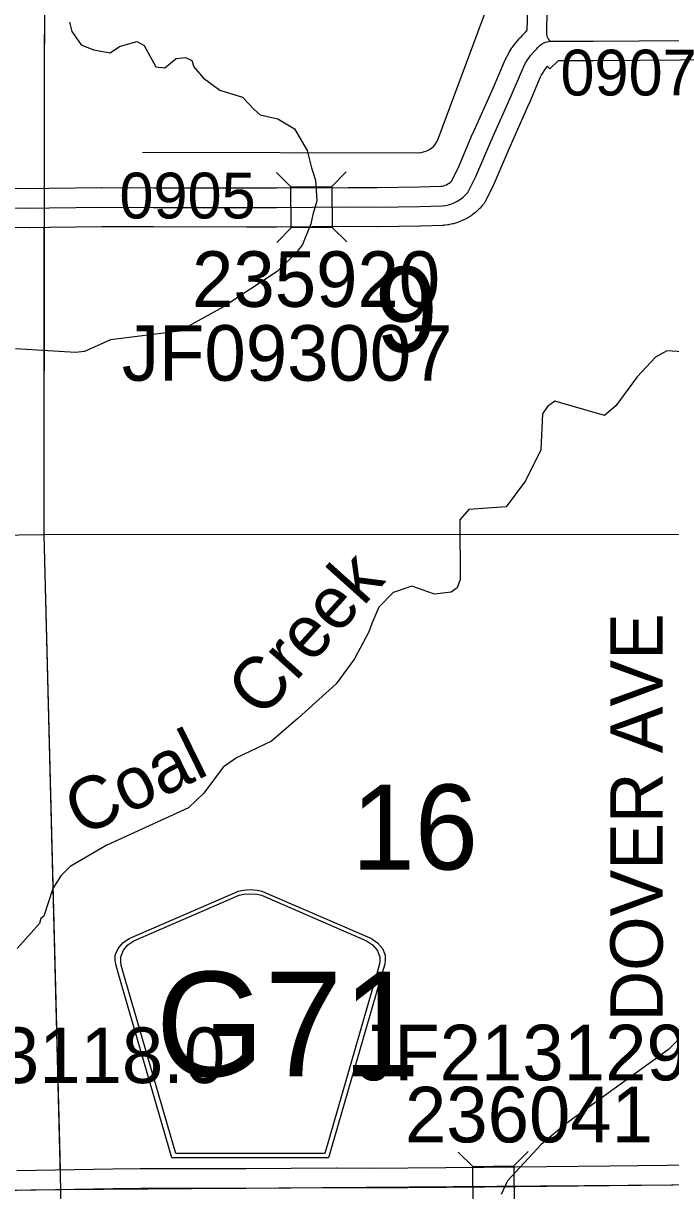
# Model space of a CAD drawing. Extents: x 23.6 to 68.7, y -63 to -29.
# Drawn here: x 34.757 to 35.747, y -54.733 to -52.947 of the extents above; entities that cross this region are included whole.
import ezdxf

# ---------------------------------------------------------------- set-up
doc = ezdxf.new("R2010")
doc.units = 0
for name, color, linetype in [('tdCoDirctArrow', 7, 'Continuous'), ('tdCoHydroRiver', 7, 'Continuous'), ('tdCoHydroTxtLg', 7, 'Continuous'), ('tdCoSecRdNmbr', 7, 'Continuous'), ('tdCoSecRdTxt', 7, 'Continuous'), ('tdCoSecRteBand', 7, 'Continuous'), ('tdCoSecRteCL', 7, 'Continuous'), ('tdCoSectLine', 7, 'Continuous'), ('tdCoSectLinePart', 7, 'Continuous'), ('tdCoSectNmbr', 7, 'Continuous'), ('tdCoShieldCoRteHrd', 7, 'Continuous'), ('tdCoStrucSec', 7, 'Continuous'), ('tdCoStrucSecCoName', 7, 'Continuous'), ('tdCoStrucSecFHWANum', 7, 'Continuous'), ('tdCoSurfAsphalt', 7, 'Continuous'), ('tdCoSurfGravel', 7, 'Continuous')]:
    doc.layers.add(name, color=color, linetype=linetype)

msp = doc.modelspace()

# ---------------------------------------------------------------- linework, layer by layer
at = {"layer": 'tdCoDirctArrow'}
msp.add_lwpolyline([(34.9398, -53.1447), (35.3611, -53.1453), (35.3656, -53.1451), (35.3694, -53.1442), (35.3726, -53.1432), (35.3755, -53.1419), (35.3784, -53.1404), (35.3821, -53.1378), (35.3848, -53.1353), (35.3876, -53.1319), (35.3901, -53.1277), (35.3912, -53.1254), (35.4704, -52.9115)], dxfattribs=at)
at = {"layer": 'tdCoHydroRiver'}
for points in [[(34.8281, -52.9459), (34.8314, -52.96), (34.8457, -52.9804), (34.8647, -52.9882), (34.89, -52.9927), (34.9042, -52.9831), (34.9309, -52.975), (34.942, -52.9812), (34.9597, -53.0142), (34.9739, -53.0157), (34.9911, -53.0014), (35.0053, -52.9997), (35.0148, -53.0043), (35.0181, -53.0138), (35.0324, -53.031), (35.0578, -53.0498), (35.0926, -53.0605), (35.1102, -53.0793), (35.1197, -53.0872), (35.1466, -53.0933), (35.172, -53.1088), (35.1912, -53.1418), (35.1977, -53.1686), (35.2042, -53.1875), (35.206, -53.2191), (35.1998, -53.2396), (35.1968, -53.2539), (35.1844, -53.2855), (35.1751, -53.2982), (35.1453, -53.3269), (35.0636, -53.3812), (34.9961, -53.4181), (34.8904, -53.4316), (34.8511, -53.4492), (34.8369, -53.4509), (34.7453, -53.4454)], [(35.7651, -53.4498), (35.7414, -53.4484), (35.7241, -53.458), (35.6959, -53.4882), (35.6631, -53.5327), (35.6459, -53.547), (35.5699, -53.5255), (35.559, -53.5335), (35.5511, -53.5446), (35.5484, -53.5999), (35.5251, -53.6474), (35.4955, -53.6871), (35.4387, -53.6908), (35.4246, -53.7067), (35.4253, -53.7982), (35.4207, -53.8109), (35.4113, -53.8173), (35.386, -53.8206), (35.3512, -53.8083), (35.3229, -53.818), (35.301, -53.8403), (35.2901, -53.8656), (35.2855, -53.8783), (35.2637, -53.9195), (35.2356, -53.9576), (35.1776, -54.0102), (35.1369, -54.0452), (35.0834, -54.0709), (35.063, -54.0853), (35.0333, -54.125), (35.0098, -54.1473), (34.884, -54.2051), (34.829, -54.2371), (34.8149, -54.2514), (34.8024, -54.2705), (34.7886, -54.3132), (34.7839, -54.3164), (34.7823, -54.3243), (34.7479, -54.3625)], [(36.5615, -54.3368), (36.5028, -54.2994), (36.4584, -54.284), (36.3715, -54.2721), (36.2878, -54.2712), (36.261, -54.2666), (36.1032, -54.2805), (36.0339, -54.2969), (35.9536, -54.318), (35.9159, -54.3389), (35.8642, -54.3914), (35.8077, -54.4376), (35.7812, -54.4726), (35.775, -54.4852), (35.7436, -54.5171), (35.5867, -54.6304), (35.5491, -54.6623), (35.4974, -54.7179), (35.4881, -54.7385)]]:
    msp.add_lwpolyline(points, dxfattribs=at)
at = {"layer": 'tdCoSecRteBand'}
for points in [[(34.7002, -53.1998), (34.7669, -53.2), (34.7968, -53.1998), (34.8769, -53.1985), (34.8773, -53.1985), (34.8776, -53.1985), (34.9565, -53.1989), (35.0984, -53.1991), (35.1443, -53.1991), (35.2543, -53.1983), (35.2544, -53.1983), (35.2546, -53.1983), (35.2983, -53.1985), (35.3629, -53.1975), (35.3955, -53.1965), (35.3978, -53.1963), (35.4001, -53.1958), (35.4023, -53.1951), (35.4044, -53.1942), (35.4065, -53.1931), (35.4084, -53.1919), (35.4103, -53.1905), (35.4118, -53.189), (35.422, -53.1689), (35.4443, -53.1163), (35.4444, -53.1161), (35.4445, -53.1158), (35.4756, -53.0464), (35.4928, -53.006), (35.493, -53.0055), (35.4933, -53.005), (35.4959, -52.9993), (35.4964, -52.9984), (35.4969, -52.9975), (35.4999, -52.992), (35.5004, -52.9911), (35.501, -52.9902), (35.5044, -52.9849), (35.505, -52.9841), (35.5056, -52.9832), (35.5094, -52.9782), (35.51, -52.9774), (35.5107, -52.9766), (35.5148, -52.9718), (35.5155, -52.9711), (35.5162, -52.9703), (35.5195, -52.967), (35.5207, -52.9654), (35.5219, -52.964), (35.5231, -52.9628), (35.5257, -52.9603), (35.5269, -52.959), (35.5278, -52.9584), (35.5285, -52.9244)], [(35.825, -53.0034), (35.6992, -53.0042), (35.629, -53.0048), (35.6288, -53.0048), (35.6286, -53.0048), (35.575, -53.0046), (35.5621, -53.017)], [(35.5621, -53.017), (35.5584, -53.0131), (35.5567, -53.0151), (35.5542, -53.0185), (35.5519, -53.022), (35.5498, -53.0257), (35.5478, -53.03), (35.5306, -53.0702), (35.5305, -53.0704), (35.5304, -53.0707), (35.4994, -53.14), (35.4768, -53.1932), (35.4764, -53.1941), (35.476, -53.195), (35.4636, -53.2197), (35.4618, -53.2232), (35.4591, -53.2262), (35.4558, -53.2299), (35.4549, -53.2309), (35.4539, -53.2319), (35.4502, -53.2353), (35.4492, -53.2362), (35.4481, -53.237), (35.4442, -53.2401), (35.4431, -53.241), (35.4419, -53.2417), (35.4377, -53.2444), (35.4366, -53.2451), (35.4354, -53.2457), (35.4309, -53.2481), (35.4297, -53.2487), (35.4285, -53.2492), (35.4238, -53.2511), (35.4226, -53.2516), (35.4213, -53.252), (35.4165, -53.2535), (35.4152, -53.2539), (35.4138, -53.2542), (35.4089, -53.2552), (35.4076, -53.2555), (35.4063, -53.2557), (35.4013, -53.2563), (35.3999, -53.2564), (35.3986, -53.2565), (35.3644, -53.2575), (35.3642, -53.2575), (35.364, -53.2575), (35.2989, -53.2585), (35.2986, -53.2585), (35.2983, -53.2585), (35.2545, -53.2583), (35.1446, -53.2591), (35.1445, -53.2591), (35.1444, -53.2591), (35.0984, -53.2591), (35.0984, -53.2591), (35.0984, -53.2591), (34.9563, -53.2589), (34.9563, -53.2589), (34.9562, -53.2589), (34.8776, -53.2585), (34.7977, -53.2598), (34.7975, -53.2598), (34.7974, -53.2598), (34.7672, -53.26), (34.767, -53.26), (34.7669, -53.26), (34.7003, -53.2598)], [(34.7474, -54.702), (34.8943, -54.6997), (34.9367, -54.6989), (34.937, -54.6989), (34.9373, -54.6989), (35.0975, -54.6991), (35.236, -54.6979), (35.2363, -54.6979), (35.2365, -54.6979), (35.2866, -54.6983), (35.4619, -54.6969), (35.6534, -54.6949), (35.7853, -54.6935)]]:
    msp.add_lwpolyline(points, dxfattribs=at)
at = {"layer": 'tdCoSecRteCL'}
for points in [[(35.563, -52.9746), (35.5614, -52.9728), (35.56, -52.9708), (35.5589, -52.9687), (35.5581, -52.9664), (35.5577, -52.964), (35.5585, -52.9247), (35.5585, -52.8557), (35.5575, -52.7687), (35.5569, -52.7513), (35.5568, -52.7478), (35.5561, -52.7444), (35.5551, -52.7411), (35.5536, -52.7379), (35.5516, -52.735), (35.5494, -52.7323)], [(35.563, -52.9746), (35.6287, -52.9748), (35.699, -52.9742), (35.825, -52.9734), (35.8783, -52.9738), (35.9825, -52.9718), (36.0584, -52.9704), (36.1557, -52.9698), (36.2146, -52.968), (36.2792, -52.9664), (36.2878, -52.9664)], [(34.7001, -53.2298), (34.767, -53.23), (34.7972, -53.2298), (34.8775, -53.2285), (34.9564, -53.2289), (35.0984, -53.2291), (35.1444, -53.2291), (35.2545, -53.2283), (35.2985, -53.2285), (35.3636, -53.2275), (35.3977, -53.2265), (35.4027, -53.2259), (35.4076, -53.2248), (35.4124, -53.2234), (35.4171, -53.2215), (35.4215, -53.2191), (35.4258, -53.2164), (35.4297, -53.2133), (35.4334, -53.2099), (35.4368, -53.2062), (35.4492, -53.1815), (35.4719, -53.128), (35.5031, -53.0584), (35.5204, -53.0178), (35.5231, -53.0121), (35.5261, -53.0065), (35.5296, -53.0013), (35.5334, -52.9962), (35.5375, -52.9915), (35.5419, -52.987), (35.5442, -52.9842), (35.5467, -52.9817), (35.5496, -52.9795), (35.5526, -52.9776), (35.5559, -52.9761), (35.563, -52.9746)], [(34.299, -54.7347), (34.3311, -54.7343), (34.3862, -54.734), (34.4912, -54.7332), (34.558, -54.7328), (34.692, -54.732), (34.7476, -54.732), (34.8948, -54.7297), (34.9372, -54.7289), (35.0976, -54.7291), (35.2363, -54.7279), (35.2866, -54.7283), (35.4622, -54.7269), (35.6538, -54.7249), (35.8005, -54.7233), (35.8156, -54.7235)]]:
    msp.add_lwpolyline(points, dxfattribs=at)
at = {"layer": 'tdCoSectLine'}
for points in [[(34.7895, -52.7279), (34.7885, -53.7294)], [(33.7978, -53.7426), (34.7885, -53.7294)], [(34.7885, -53.7294), (35.8042, -53.7285)], [(34.7885, -53.7294), (34.8144, -54.7309)], [(33.811, -54.7422), (34.8144, -54.7309)], [(34.8144, -54.7309), (35.8152, -54.7235)], [(34.8144, -54.7309), (34.821, -55.7379)]]:
    msp.add_lwpolyline(points, dxfattribs=at)
at = {"layer": 'tdCoSectLinePart'}
for points in [[(34.7895, -52.7279), (34.789, -53.1991)], [(34.7889, -53.2591), (34.7885, -53.7294)], [(33.8281, -53.7422), (34.7885, -53.7294)], [(34.7885, -53.7294), (35.8042, -53.7285)], [(34.7885, -53.7294), (34.8136, -54.7009)]]:
    msp.add_lwpolyline(points, dxfattribs=at)
at = {"layer": 'tdCoShieldCoRteHrd'}
for points in [[(34.9845, -54.6824), (34.9026, -54.3995), (34.8987, -54.3863), (34.898, -54.3805), (34.898, -54.3726), (34.9022, -54.3623), (34.9095, -54.3538), (34.9191, -54.3472), (35.0863, -54.2748), (35.0939, -54.2732), (35.1043, -54.2723), (35.1147, -54.2732), (35.1222, -54.2748), (35.2895, -54.3472), (35.2991, -54.3538), (35.3064, -54.3623), (35.3106, -54.3726), (35.3106, -54.3805), (35.3099, -54.3863), (35.306, -54.3995), (35.224, -54.6824)], [(34.9904, -54.6761), (34.9107, -54.4008), (34.9069, -54.3882), (34.9062, -54.3825), (34.9062, -54.375), (34.9103, -54.3651), (34.9173, -54.357), (34.9265, -54.3505), (35.0871, -54.2811), (35.0943, -54.2795), (35.1043, -54.2786), (35.1143, -54.2795), (35.1215, -54.2811), (35.2821, -54.3505), (35.2913, -54.357), (35.2983, -54.3651), (35.3023, -54.375), (35.3023, -54.3825), (35.3016, -54.3882), (35.2979, -54.4008), (35.2182, -54.6761)]]:
    msp.add_lwpolyline(points, close=True, dxfattribs=at)
at = {"layer": 'tdCoStrucSec'}
for p, q in [((35.1665, -53.1976), (35.1442, -53.1756)), ((35.2291, -53.1971), (35.251, -53.1748)), ((35.1669, -53.2602), (35.1449, -53.2825)), ((35.2295, -53.2597), (35.2518, -53.2817)), ((35.4447, -54.6958), (35.4223, -54.6739)), ((35.5073, -54.6951), (35.5292, -54.6728))]:
    msp.add_line(p, q, dxfattribs=at)
for points in [[(35.1665, -53.1976), (35.2291, -53.1971), (35.2295, -53.2597), (35.1669, -53.2602)], [(35.4447, -54.6958), (35.5073, -54.6951), (35.5079, -54.7577), (35.4453, -54.7584)]]:
    msp.add_lwpolyline(points, close=True, dxfattribs=at)
at = {"layer": 'tdCoSurfAsphalt'}
msp.add_lwpolyline([(34.4912, -54.7332), (34.558, -54.7328), (34.692, -54.732), (34.7476, -54.732), (34.8948, -54.7297), (34.9372, -54.7289), (35.0976, -54.7291), (35.2363, -54.7279), (35.2866, -54.7283), (35.4622, -54.7269), (35.6538, -54.7249), (35.8005, -54.7233), (35.8156, -54.7235), (35.8485, -54.7237), (35.9953, -54.7218), (36.0479, -54.7212), (36.2097, -54.7198), (36.3648, -54.7178), (36.4107, -54.7176), (36.5587, -54.7153), (36.7371, -54.7121)], dxfattribs=at)
at = {"layer": 'tdCoSurfGravel'}
for points in [[(35.563, -52.9746), (35.5614, -52.9728), (35.56, -52.9708), (35.5589, -52.9687), (35.5581, -52.9664), (35.5577, -52.964), (35.5585, -52.9247)], [(35.563, -52.9746), (35.6287, -52.9748), (35.699, -52.9742), (35.825, -52.9734), (35.8783, -52.9738), (35.9825, -52.9718), (36.0584, -52.9704), (36.1557, -52.9698), (36.2146, -52.968), (36.2792, -52.9664), (36.2878, -52.9664)], [(34.7001, -53.2298), (34.767, -53.23), (34.7972, -53.2298), (34.8775, -53.2285), (34.9564, -53.2289), (35.0984, -53.2291), (35.1444, -53.2291), (35.2545, -53.2283), (35.2985, -53.2285), (35.3636, -53.2275), (35.3977, -53.2265), (35.4027, -53.2259), (35.4076, -53.2248), (35.4124, -53.2234), (35.4171, -53.2215), (35.4215, -53.2191), (35.4258, -53.2164), (35.4297, -53.2133), (35.4334, -53.2099), (35.4368, -53.2062), (35.4492, -53.1815), (35.4719, -53.128), (35.5031, -53.0584), (35.5204, -53.0178), (35.5231, -53.0121), (35.5261, -53.0065), (35.5296, -53.0013), (35.5334, -52.9962), (35.5375, -52.9915), (35.5419, -52.987), (35.5442, -52.9842), (35.5467, -52.9817), (35.5496, -52.9795), (35.5526, -52.9776), (35.5559, -52.9761), (35.563, -52.9746)]]:
    msp.add_lwpolyline(points, dxfattribs=at)

# ---------------------------------------------------------------- texts
at = {"layer": 'tdCoHydroTxtLg'}
for s, rotation, p in [('Creek', 48.0397, (35.1219, -54.0126)), ('Coal', 26.1887, (34.8465, -54.1922))]:
    msp.add_text(s, height=0.08, rotation=rotation, dxfattribs=at).set_placement(p)
at = {"layer": 'tdCoSecRdNmbr'}
for s, rotation, p in [('0907', 0.028, (35.5786, -53.0578)), ('0905', 0.0275, (34.9043, -53.2459))]:
    msp.add_text(s, height=0.07, rotation=rotation, dxfattribs=at).set_placement(p)
at = {"layer": 'tdCoSecRdTxt'}
msp.add_text('DOVER AVE', height=0.08, rotation=90, dxfattribs=at).set_placement((35.7348, -54.4739))
at = {"layer": 'tdCoSectNmbr'}
for s, rotation, p in [('9', 1.0278, (35.2958, -53.4506)), ('16', 0.0277, (35.2592, -54.2417))]:
    msp.add_text(s, height=0.13, rotation=rotation, dxfattribs=at).set_placement(p)
at = {"layer": 'tdCoShieldCoRteHrd'}
msp.add_text('G71', height=0.16, dxfattribs=at).set_placement((34.9598, -54.5581))
at = {"layer": 'tdCoStrucSecCoName'}
for s, p in [('JF093007', (34.908, -53.4941)), ('JF203118.0', (34.4657, -54.5683)), ('JF213129.0', (35.2677, -54.5641))]:
    msp.add_text(s, height=0.085, dxfattribs=at).set_placement(p)
at = {"layer": 'tdCoStrucSecFHWANum'}
for s, p in [('235920', (35.0153, -53.3811)), ('236041', (35.3408, -54.659))]:
    msp.add_text(s, height=0.085, dxfattribs=at).set_placement(p)

doc.saveas('drawing.dxf')
